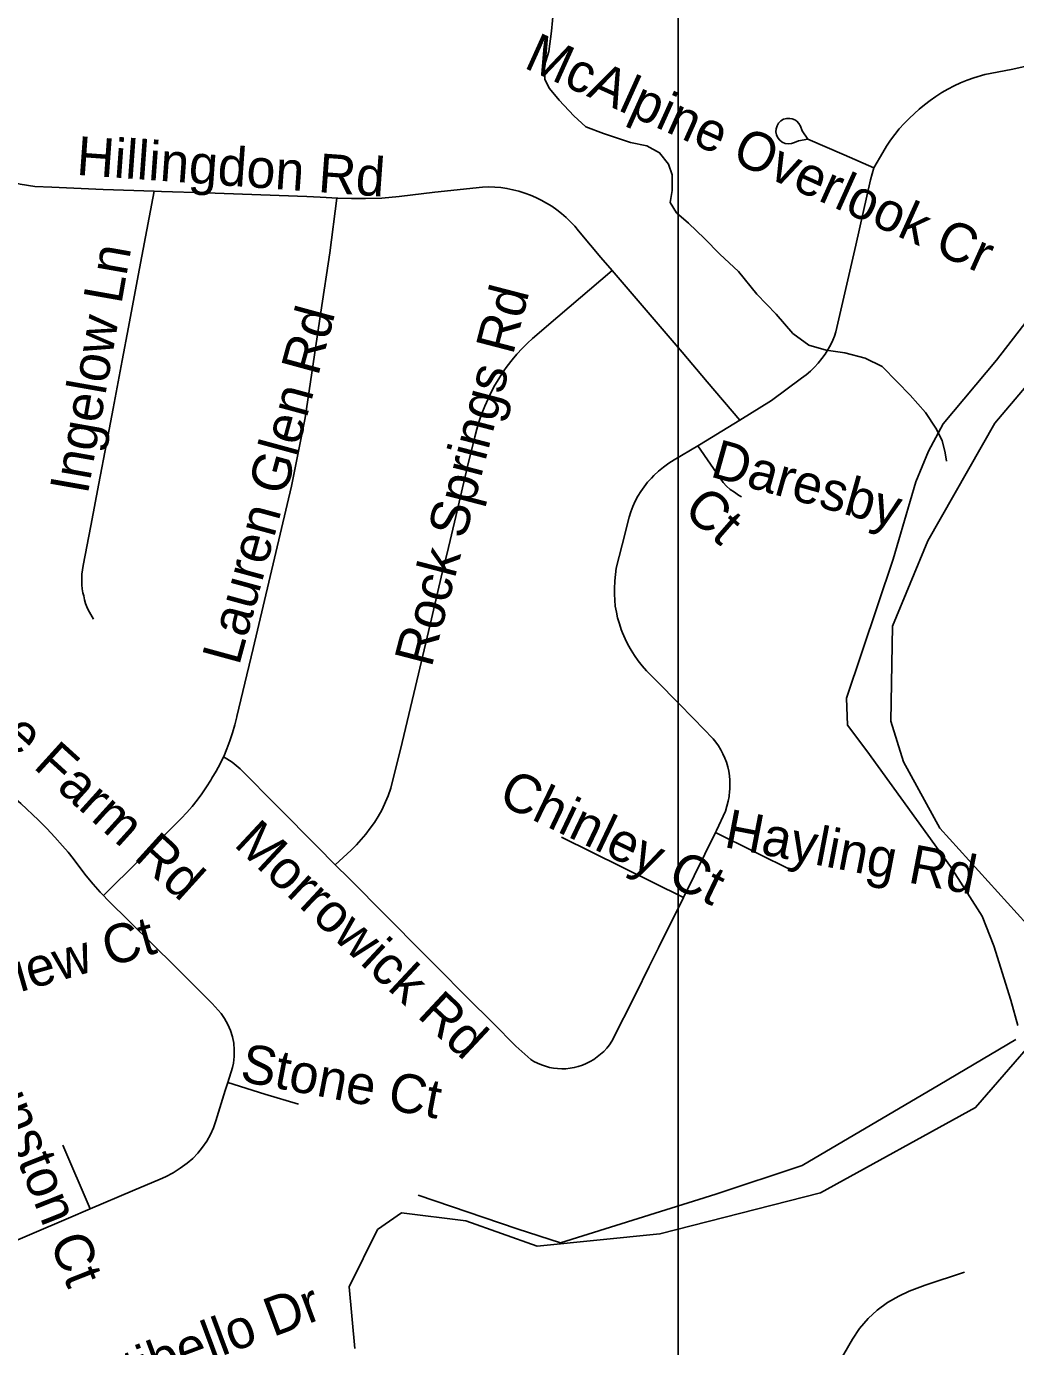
# Model space of a CAD drawing. Extents: x 1383679 to 1536984, y 460658 to 651027.
# Drawn here: x 1456972 to 1459394, y 500135 to 503368 of the extents above; entities that cross this region are included whole.
import ezdxf

# ---------------------------------------------------------------- set-up
doc = ezdxf.new("R2010")
doc.units = 0
for name, color, linetype in [('Exist Hydrographic Creek Single Shore', 7, 'Continuous'), ('Exist Hydrographic Misc Water Feature', 7, 'Continuous'), ('Exist Road Non-System Type 51', 7, 'Continuous'), ('Exist Road Non-System Type 51 Label', 7, 'Continuous'), ('Exist Utilities Electrical Transmission Line', 7, 'Continuous'), ('Map Preparation Inset Cut Line', 7, 'Continuous')]:
    doc.layers.add(name, color=color, linetype=linetype)

msp = doc.modelspace()

# ---------------------------------------------------------------- linework, layer by layer
at = {"layer": 'Exist Hydrographic Creek Single Shore'}
for points in [[(1459469.3, 501117.4), (1459208.3, 501405), (1459119.3, 501567.6), (1459088.4, 501666.7), (1459092.4, 501899.7), (1459179.3, 502108), (1459343.3, 502396.8), (1459794.4, 502929.3)], [(1457776.3, 500130.6), (1457762.3, 500282), (1457831.3, 500421.7), (1457890.3, 500463.1), (1458048.3, 500443.6), (1458222.3, 500381), (1458523.3, 500411.1), (1458916.3, 500511.4), (1459296.3, 500720.4), (1459517.3, 500975.3)]]:
    msp.add_lwpolyline(points, dxfattribs=at)
at = {"layer": 'Exist Hydrographic Misc Water Feature'}
msp.add_lwpolyline([(1458265.3, 503435.7), (1458257.8, 503356.3), (1458250.9, 503306.3), (1458240.2, 503272.1), (1458241.6, 503238.4), (1458253.2, 503216), (1458276.7, 503187.7), (1458312.1, 503149.2), (1458341.6, 503122.4), (1458385.3, 503105.8), (1458450.9, 503084), (1458490.8, 503075.9), (1458522.4, 503058.8), (1458544, 503030.4), (1458553.5, 503004.8), (1458552.8, 502966.3), (1458548.3, 502936.8), (1458563.8, 502911.9), (1458593.3, 502885.9), (1458632.7, 502849), (1458670.1, 502810.5), (1458715.3, 502767.7), (1458760.3, 502712.6), (1458807.5, 502663.3), (1458848.6, 502616.5), (1458888.1, 502587.8), (1458929.9, 502575.5), (1458975.7, 502568.8), (1459025.4, 502555.5), (1459067.2, 502534.9), (1459104.5, 502498.1), (1459135.9, 502465.5), (1459173.2, 502422.9), (1459198.5, 502384.6), (1459214, 502353.9), (1459221.4, 502324.2), (1459225.1, 502303.6)], dxfattribs=at)
at = {"layer": 'Exist Road Non-System Type 51'}
for p, q in [((1458659.1, 501394.1), (1458581.1, 501234.9)), ((1458850, 501299.8), (1458659.1, 501394.1)), ((1458282.2, 501382.5), (1458581.1, 501234.9)), ((1457061.2, 500628.3), (1457128, 500472.6))]:
    msp.add_line(p, q, dxfattribs=at)
for points in [[(1459047.1, 503021.7), (1459068.8, 503059.6), (1459078, 503074.6), (1459087.8, 503089.2), (1459098.3, 503103.3), (1459109.4, 503117), (1459121.1, 503130.1), (1459133.3, 503142.7), (1459146.2, 503154.7), (1459158.2, 503165.1), (1459171.3, 503176.3), (1459184.9, 503186.8), (1459199, 503196.8), (1459213.6, 503206.6), (1459228.4, 503214.7), (1459243.7, 503222.7), (1459259.4, 503229.9), (1459275.3, 503236.4), (1459291.6, 503242.1), (1459318.8, 503250), (1459382.9, 503262.4), (1459497.9, 503288)], [(1458885.3, 503092.1), (1458862.6, 503087.9), (1458852.4, 503083.9), (1458845.2, 503081.3), (1458837.5, 503080.5), (1458829.9, 503081.7), (1458822.8, 503084.6), (1458816.6, 503089.3), (1458811.7, 503095.3), (1458808.5, 503102.3), (1458807.1, 503109.8), (1458807.5, 503117.5), (1458809.9, 503124.9), (1458813.9, 503131.4), (1458819.5, 503136.8), (1458826.1, 503140.6), (1458833.6, 503142.7), (1458841.3, 503143), (1458847.3, 503141.6), (1458853.2, 503139.2), (1458858.3, 503135.8), (1458863.6, 503130.2), (1458867.3, 503123.5), (1458871.5, 503112), (1458885.3, 503092.1)], [(1458885.3, 503092.1), (1458974.4, 503053.6), (1459047.1, 503021.7)], [(1457285, 502964.4), (1457159.7, 502969), (1457033.8, 502974.1), (1456992.5, 502976.3), (1456956.9, 502981.4), (1456947, 502984), (1456932.5, 502988.5), (1456918.1, 502993.8), (1456904, 502999.9), (1456896.6, 503003.6)], [(1458719, 502403.9), (1458796.8, 502451.8), (1458870.2, 502506.4), (1458881.1, 502514.9), (1458891.6, 502524), (1458901.5, 502533.6), (1458910.8, 502543.8), (1458919.6, 502554.5), (1458927.7, 502565.7), (1458935.2, 502577.4), (1458942, 502589.5), (1458946.8, 502599.4), (1458950.9, 502609.6), (1458954.2, 502620.1), (1459003.3, 502832.8), (1459038.8, 502992.2), (1459047, 503021.6), (1459047.1, 503021.7)], [(1458406, 502770.6), (1458378.7, 502802.6), (1458353.4, 502832.2), (1458323.7, 502867.6), (1458314.6, 502878.8), (1458304.4, 502889.8), (1458293.7, 502900.2), (1458282.5, 502910), (1458270.7, 502919.2), (1458258.4, 502927.7), (1458245.6, 502935.5), (1458232.5, 502942.6), (1458219.3, 502948.8), (1458206.5, 502954.7), (1458192.1, 502960), (1458177.9, 502964.5), (1458163.4, 502968.3), (1458148.7, 502971.2), (1458133.8, 502973.3), (1458118.9, 502974.6), (1458103.9, 502975.1), (1458088.7, 502974.7), (1457972.4, 502961.9), (1457884.5, 502952), (1457842, 502947.9), (1457802.5, 502946.8), (1457768.1, 502947), (1457734.4, 502947.7), (1457691.6, 502949.7), (1457658.4, 502951.5), (1457411.1, 502960.2), (1457302.5, 502963.7), (1457285, 502964.4)], [(1457285, 502964.4), (1457245.8, 502757.9), (1457221.9, 502631.4), (1457206.1, 502549.8), (1457184.4, 502432.1), (1457168.4, 502346.9), (1457149.4, 502249.1), (1457129.8, 502145.2), (1457111, 502048.1), (1457107.9, 502027), (1457107.2, 502018.5), (1457107.4, 502010.3), (1457107.5, 502000.4), (1457108.5, 501990.6), (1457110.2, 501980.9), (1457112.2, 501973.4), (1457114.1, 501964.2), (1457116.7, 501955.2), (1457120.1, 501946.5), (1457124.3, 501938.1), (1457126.6, 501934), (1457136.1, 501916.9)], [(1457454.3, 501579.2), (1457455, 501580.5), (1457463, 501599.4), (1457470.2, 501618.6), (1457476.7, 501638), (1457482.4, 501657.7), (1457487.3, 501677.4), (1457487.4, 501678), (1457502, 501739.4), (1457527.3, 501844.9), (1457621.3, 502242.4), (1457654.1, 502409.9), (1457674.2, 502542), (1457692.9, 502668.7), (1457714.8, 502813.7), (1457732.3, 502947.4)], [(1457728.3, 501315.3), (1457767.4, 501351.3), (1457779.8, 501363.8), (1457791.7, 501376.8), (1457803.1, 501390.4), (1457813.8, 501404.4), (1457823.9, 501418.8), (1457833.4, 501433.7), (1457842.3, 501449), (1457857.8, 501483.6), (1457864.4, 501502.6), (1457892.3, 501614.8), (1457924.6, 501751.8), (1457964.2, 501917.6), (1457990, 502029.7), (1458001.9, 502078.1), (1458023.5, 502167.9), (1458051.5, 502287.3), (1458069.7, 502363.1), (1458074.6, 502382.1), (1458080.3, 502401.1), (1458086.9, 502419.9), (1458094.1, 502438.4), (1458102.2, 502456.5), (1458110.9, 502474.3), (1458119, 502489.2), (1458128.4, 502505.4), (1458138.6, 502521.2), (1458149.5, 502536.5), (1458161, 502551.4), (1458173.1, 502565.7), (1458185.9, 502579.5), (1458199.2, 502592.7), (1458211.2, 502603.7), (1458273.6, 502657.3), (1458406, 502770.6)], [(1458719, 502403.9), (1458639.1, 502498.1), (1458577.3, 502570.3), (1458406, 502770.6)], [(1458719, 502403.9), (1458704, 502394.7), (1458620.4, 502343.5), (1458616.2, 502341)], [(1458616.2, 502341), (1458558.1, 502306.9), (1458545, 502298.3), (1458532.3, 502288.9), (1458520.1, 502278.9), (1458508.5, 502268.3), (1458502.3, 502262), (1458493.1, 502251.7), (1458484.5, 502240.8), (1458476.6, 502229.4), (1458469.3, 502217.5), (1458462.8, 502205.3), (1458457.1, 502192.6), (1458452.1, 502179.7), (1458447.9, 502166.5), (1458430.6, 502098.2), (1458416.4, 502041.2), (1458412.7, 502010.6), (1458412.5, 502007.6), (1458411.6, 501992.9), (1458411.6, 501978.1), (1458412.4, 501963.4), (1458414, 501948.6), (1458416.5, 501934), (1458419.7, 501919.6), (1458423.8, 501905.3), (1458428.6, 501891.4), (1458431.6, 501883.2), (1458437.7, 501868.8), (1458444.7, 501854.6), (1458452.5, 501840.8), (1458460.9, 501827.4), (1458470, 501814.4), (1458479.8, 501802), (1458490.3, 501790), (1458517, 501762.9), (1458567.8, 501711.5), (1458606, 501672.8), (1458653.2, 501623.8), (1458659.9, 501615.4), (1458666.4, 501606.3), (1458672.3, 501596.7), (1458677.5, 501586.8), (1458682.1, 501576.5), (1458686, 501566), (1458689.1, 501555.3), (1458691.6, 501544.3), (1458693.4, 501533.2), (1458694.4, 501522.1), (1458694.7, 501510.9), (1458694.3, 501499.5), (1458693.9, 501495.1), (1458692.4, 501482.7), (1458690.2, 501470.6), (1458687.3, 501458.6), (1458683.5, 501446.3), (1458661.6, 501399.2), (1458659.1, 501394.1)], [(1458616.2, 502341), (1458677.7, 502250.9), (1458686.4, 502242.4), (1458695.6, 502234.5), (1458705.4, 502227.2), (1458715.5, 502220.6), (1458723.2, 502216.1)], [(1456820.9, 501625.4), (1456852.4, 501581.2), (1456864.2, 501564.3), (1456876.5, 501548.1), (1456889.4, 501532.4), (1456902.8, 501517.2), (1456916.8, 501502.6), (1456931.4, 501488.4), (1456946.5, 501474.8), (1456958, 501465.2), (1457001.5, 501424.5), (1457021.8, 501404), (1457041.5, 501382.9), (1457060.4, 501361.5), (1457074.1, 501346.2), (1457086.5, 501330.1), (1457102.3, 501308.7), (1457118.5, 501288.1), (1457135.4, 501268), (1457152.8, 501248.3), (1457161, 501239.6)], [(1457161, 501239.6), (1457336.8, 501414.8), (1457350.8, 501428.4), (1457364.5, 501442.8), (1457377.6, 501457.8), (1457390, 501473.2), (1457401.8, 501489.2), (1457413, 501505.7), (1457423.4, 501522.5), (1457426.1, 501527.2), (1457436.2, 501544.3), (1457446.2, 501562), (1457454.3, 501579.2)], [(1457728.3, 501315.3), (1457683.7, 501360), (1457587.7, 501456.8), (1457495.2, 501550.1), (1457475.9, 501566.6), (1457462.9, 501574.9), (1457454.3, 501579.2)], [(1458581.1, 501234.9), (1458519.8, 501111.4), (1458497.2, 501066), (1458463.2, 500997.4), (1458405.2, 500883.1), (1458399.5, 500873.9), (1458392.9, 500865.8), (1458385.7, 500858.2), (1458378, 500851.1), (1458369.8, 500844.5), (1458361.2, 500838.6), (1458352.2, 500833.2), (1458342.8, 500828.5), (1458333.2, 500824.4), (1458323.2, 500821), (1458313.3, 500818.4), (1458303.3, 500816.7), (1458293.1, 500815.8), (1458282.9, 500815.5), (1458272.7, 500816), (1458262.5, 500817.2), (1458252.5, 500819.1), (1458242.6, 500821.7), (1458232.9, 500825), (1458223.5, 500829), (1458214.3, 500833.4), (1458207, 500838.7), (1458170.2, 500871.3), (1458113.7, 500928), (1458052, 500989), (1457975.7, 501066), (1457941.4, 501100.6), (1457853.9, 501189.6), (1457762.3, 501281.3), (1457728.3, 501315.3)], [(1457161, 501239.6), (1457170.8, 501229.3), (1457335.8, 501066), (1457354.8, 501047.2), (1457426.7, 500975.2), (1457448.8, 500950.7), (1457457, 500938.3), (1457464.9, 500924.3), (1457471.4, 500909.4), (1457476.3, 500893.9), (1457479.5, 500877.9), (1457480.9, 500861.7), (1457480.7, 500845.4), (1457478.7, 500829.4), (1457476.4, 500818.6), (1457465, 500781.9)], [(1457465, 500781.9), (1457458.9, 500762.5), (1457435.8, 500688.1), (1457429.8, 500670.9), (1457422.4, 500654.3), (1457413.5, 500638.4), (1457403.3, 500623.3), (1457391.8, 500609.2), (1457379.1, 500596.1), (1457365.4, 500584.2), (1457348.6, 500571.8), (1457330.9, 500560.8), (1457312.4, 500551.2), (1457299.4, 500545.4), (1457231.6, 500516.6), (1457128, 500472.6)], [(1457638.2, 500729.3), (1457555.6, 500753.7), (1457465, 500781.9)], [(1457128, 500472.6), (1457074.9, 500450.1), (1456900.3, 500375.3), (1456780.3, 500323.7)], [(1458915.4, 500009.9), (1458961.5, 500095.6), (1458994.6, 500153.3), (1459012.2, 500179.6), (1459033.1, 500204.4), (1459054.9, 500224.8), (1459080.4, 500243.1), (1459107.9, 500258.8), (1459133.4, 500270.6), (1459172.8, 500285.7), (1459269, 500317.8)]]:
    msp.add_lwpolyline(points, dxfattribs=at)
at = {"layer": 'Exist Utilities Electrical Transmission Line'}
for points in [[(1459399.7, 500921.4), (1459382.7, 500983.7), (1459341.2, 501116.6), (1459312.4, 501189), (1459234.7, 501310.7), (1459029.7, 501594.5), (1458982.9, 501657.3), (1458980.1, 501723.4), (1459094.4, 502063.4), (1459149.8, 502252.6), (1459181.1, 502328), (1459216.5, 502395.3), (1459347.3, 502551.1), (1459425.1, 502651.6)], [(1457931.5, 500506.1), (1458173.9, 500423.6), (1458279.5, 500389.7), (1458659.9, 500508.9), (1458871.2, 500578.9), (1459208.9, 500776.9), (1459395, 500887.5)]]:
    msp.add_lwpolyline(points, dxfattribs=at)
at = {"layer": 'Map Preparation Inset Cut Line'}
for points in [[(1446195.4, 477316), (1383679.3, 477316), (1383679.3, 520758.2), (1458567.8, 520758.2), (1458567.8, 493672.2), (1446195.4, 493672.2), (1446195.4, 477316)], [(1446195.4, 477316), (1480703, 477316), (1498974.3, 494868.2), (1521133.6, 516155.5), (1521133.6, 520758.2), (1458567.8, 520758.2), (1458567.8, 493672.2), (1446195.4, 493672.2), (1446195.4, 477316)]]:
    msp.add_lwpolyline(points, dxfattribs=at)

# ---------------------------------------------------------------- texts
at = {"layer": 'Exist Road Non-System Type 51 Label'}
for s, rotation, p in [('McAlpine Overlook Cr', 335.7262, (1458187.1, 503268)), ('Hillingdon Rd', 355.9152, (1457092.8, 503004.8)), ('Ingelow Ln', 79.9919, (1457122.1, 502220.1)), ('Rock Springs Rd', 75.4034, (1457963.8, 501796.1)), ('Lauren Glen Rd', 74.7448, (1457492.7, 501800.9)), ('Daresby', 344.3529, (1458643.3, 502266.5)), ('Ct', 318.8144, (1458576.8, 502177.9)), ('McAlpine Farm Rd', 317.8109, (1456572.9, 501928.5)), ('Chinley Ct', 334.4407, (1458123.4, 501466.7)), ('Hayling Rd', 349.1099, (1458677.6, 501358.9)), ('Morrowick Rd', 316.9753, (1457477.1, 501362.9)), ('Rockview Ct', 15.9462, (1456616.8, 500906)), ('Gunston Ct', 291.5713, (1456838.4, 500872)), ('Stone Ct', 349.2164, (1457492.1, 500785.7)), ('Montibello Dr', 20.4335, (1457000.1, 499943.9))]:
    msp.add_text(s, height=95, rotation=rotation, dxfattribs=at).set_placement(p)

doc.saveas('drawing.dxf')
